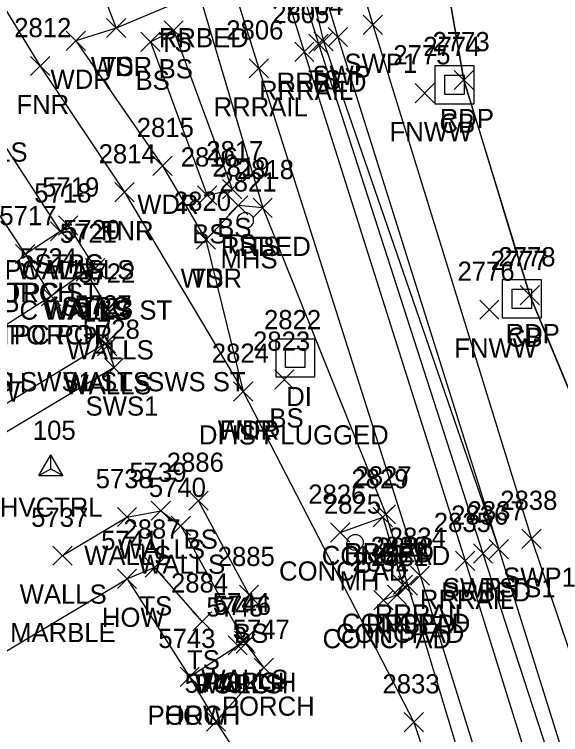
# Model space of a CAD drawing. Extents: x 1462668 to 1465147, y 550359 to 557351.
# Drawn here: x 1464267.6 to 1464324.5, y 553584.3 to 553659.3 of the extents above; entities that cross this region are included whole.
import ezdxf

# ---------------------------------------------------------------- set-up
doc = ezdxf.new("R2010")
doc.units = 0
for name, color, linetype in [('C_A', 7, 'Continuous'), ('C_I', 7, 'Continuous'), ('CPSM', 7, 'Continuous'), ('D_A', 7, 'Continuous'), ('D_C', 7, 'Continuous'), ('D_I', 7, 'Continuous'), ('DS', 7, 'Continuous'), ('L_A', 7, 'Continuous'), ('L_C', 7, 'Continuous'), ('L_I', 7, 'Continuous'), ('L_TIC', 7, 'Continuous'), ('LAWA', 7, 'Continuous'), ('LBC', 7, 'Continuous'), ('LBF', 7, 'Continuous'), ('LELB', 7, 'Continuous'), ('Level 6', 7, 'Continuous'), ('LFNC', 7, 'Continuous'), ('LS', 7, 'Continuous'), ('LWS', 7, 'Continuous'), ('P_A', 7, 'Continuous'), ('P_I', 7, 'Continuous'), ('P_TIC', 7, 'Continuous'), ('PET', 7, 'Continuous'), ('R_A', 7, 'Continuous'), ('R_I', 7, 'Continuous'), ('R_TIC', 7, 'Continuous'), ('RR', 7, 'Continuous'), ('RRB', 7, 'Continuous'), ('RSW', 7, 'Continuous'), ('U_A', 7, 'Continuous'), ('U_I', 7, 'Continuous'), ('USMH', 7, 'Continuous'), ('UUMH', 7, 'Continuous')]:
    doc.layers.add(name, color=color, linetype=linetype)

msp = doc.modelspace()

# ---------------------------------------------------------------- linework, layer by layer
at = {"layer": 'CPSM'}
for p, q in [((1464270.176, 553611.288), (1464271.426, 553613.453)), ((1464272.676, 553611.288), (1464271.426, 553613.453)), ((1464271.426, 553612.009), (1464271.426, 553613.453)), ((1464270.176, 553611.288), (1464271.426, 553612.009)), ((1464271.426, 553612.009), (1464271.426, 553612.009)), ((1464271.426, 553612.009), (1464272.676, 553611.288)), ((1464270.176, 553611.288), (1464272.676, 553611.288))]:
    msp.add_line(p, q, dxfattribs=at)
at = {"layer": 'DS'}
for p, q in [((1464311.467, 553653.973), (1464315.467, 553653.973)), ((1464311.467, 553649.973), (1464311.467, 553653.973)), ((1464315.467, 553653.973), (1464315.467, 553649.973)), ((1464312.467, 553650.973), (1464312.467, 553652.973)), ((1464312.467, 553652.973), (1464314.467, 553652.973)), ((1464314.467, 553652.973), (1464314.467, 553650.973)), ((1464313.473, 553651.974), (1464313.473, 553651.974)), ((1464313.473, 553651.974), (1464313.473, 553651.974)), ((1464314.467, 553650.973), (1464312.467, 553650.973)), ((1464315.467, 553649.973), (1464311.467, 553649.973)), ((1464318.48, 553631.692), (1464322.48, 553631.692)), ((1464318.48, 553627.692), (1464318.48, 553631.692)), ((1464322.48, 553631.692), (1464322.48, 553627.692)), ((1464319.48, 553628.692), (1464319.48, 553630.692)), ((1464319.48, 553630.692), (1464321.48, 553630.692)), ((1464321.48, 553630.692), (1464321.48, 553628.692)), ((1464320.485, 553629.694), (1464320.485, 553629.694)), ((1464320.485, 553629.694), (1464320.485, 553629.694)), ((1464321.48, 553628.692), (1464319.48, 553628.692)), ((1464322.48, 553627.692), (1464318.48, 553627.692)), ((1464294.884, 553625.526), (1464298.884, 553625.526)), ((1464294.884, 553621.526), (1464294.884, 553625.526)), ((1464298.884, 553625.526), (1464298.884, 553621.526)), ((1464295.884, 553622.526), (1464295.884, 553624.526)), ((1464295.884, 553624.526), (1464297.884, 553624.526)), ((1464297.884, 553624.526), (1464297.884, 553622.526)), ((1464296.889, 553623.527), (1464296.889, 553623.527)), ((1464296.889, 553623.527), (1464296.889, 553623.527)), ((1464297.884, 553622.526), (1464295.884, 553622.526)), ((1464298.884, 553621.526), (1464294.884, 553621.526))]:
    msp.add_line(p, q, dxfattribs=at)
at = {"layer": 'L_TIC'}
for points in [[(1464277.228, 553656.883), (1464279.228, 553658.883)], [(1464279.228, 553656.883), (1464277.228, 553658.883)], [(1464277.228, 553656.883), (1464279.228, 553658.883)], [(1464279.228, 553656.883), (1464277.228, 553658.883)], [(1464283.217, 553656.647), (1464285.217, 553658.647)], [(1464285.217, 553656.647), (1464283.217, 553658.647)], [(1464273.03, 553655.554), (1464275.03, 553657.554)], [(1464275.03, 553655.554), (1464273.03, 553657.554)], [(1464280.804, 553655.449), (1464282.804, 553657.449)], [(1464282.804, 553655.449), (1464280.804, 553657.449)], [(1464280.804, 553655.449), (1464282.804, 553657.449)], [(1464282.804, 553655.449), (1464280.804, 553657.449)], [(1464298.823, 553655.496), (1464300.823, 553657.496)], [(1464300.823, 553655.496), (1464298.823, 553657.496)], [(1464269.307, 553652.927), (1464271.307, 553654.927)], [(1464271.307, 553652.927), (1464269.307, 553654.927)], [(1464309.357, 553650.104), (1464311.357, 553652.104)], [(1464311.357, 553650.104), (1464309.357, 553652.104)], [(1464282.066, 553642.536), (1464284.066, 553644.536)], [(1464284.066, 553642.536), (1464282.066, 553644.536)], [(1464278.098, 553639.786), (1464280.098, 553641.786)], [(1464280.098, 553639.786), (1464278.098, 553641.786)], [(1464289.312, 553640.114), (1464291.312, 553642.114)], [(1464291.312, 553640.114), (1464289.312, 553642.114)], [(1464289.312, 553640.114), (1464291.312, 553642.114)], [(1464291.312, 553640.114), (1464289.312, 553642.114)], [(1464286.703, 553639.461), (1464288.703, 553641.461)], [(1464288.703, 553639.461), (1464286.703, 553641.461)], [(1464289.948, 553638.421), (1464291.948, 553640.421)], [(1464291.948, 553638.421), (1464289.948, 553640.421)], [(1464292.496, 553638.155), (1464294.496, 553640.155)], [(1464294.496, 553638.155), (1464292.496, 553640.155)], [(1464272.224, 553636.336), (1464274.224, 553638.336)], [(1464274.224, 553636.336), (1464272.224, 553638.336)], [(1464271.393, 553635.719), (1464273.393, 553637.719)], [(1464273.393, 553635.719), (1464271.393, 553637.719)], [(1464271.393, 553635.719), (1464273.393, 553637.719)], [(1464273.393, 553635.719), (1464271.393, 553637.719)], [(1464286.586, 553634.847), (1464288.586, 553636.847)], [(1464288.586, 553634.847), (1464286.586, 553636.847)], [(1464286.586, 553634.847), (1464288.586, 553636.847)], [(1464288.586, 553634.847), (1464286.586, 553636.847)], [(1464267.759, 553633.359), (1464269.759, 553635.359)], [(1464269.759, 553633.359), (1464267.759, 553635.359)], [(1464267.759, 553633.359), (1464269.759, 553635.359)], [(1464269.759, 553633.359), (1464267.759, 553635.359)], [(1464274.051, 553631.524), (1464276.051, 553633.524)], [(1464276.051, 553631.524), (1464274.051, 553633.524)], [(1464274.051, 553631.524), (1464276.051, 553633.524)], [(1464276.051, 553631.524), (1464274.051, 553633.524)], [(1464275.044, 553631.895), (1464277.044, 553633.895)], [(1464277.044, 553631.895), (1464275.044, 553633.895)], [(1464270.455, 553628.955), (1464272.455, 553630.955)], [(1464272.455, 553628.955), (1464270.455, 553630.955)], [(1464270.455, 553628.955), (1464272.455, 553630.955)], [(1464272.455, 553628.955), (1464270.455, 553630.955)], [(1464316.097, 553627.567), (1464318.097, 553629.567)], [(1464318.097, 553627.567), (1464316.097, 553629.567)], [(1464276.539, 553627.382), (1464278.539, 553629.382)], [(1464278.539, 553627.382), (1464276.539, 553629.382)], [(1464276.157, 553624.065), (1464278.157, 553626.065)], [(1464278.157, 553624.065), (1464276.157, 553626.065)], [(1464276.303, 553623.748), (1464278.303, 553625.748)], [(1464278.303, 553623.748), (1464276.303, 553625.748)], [(1464294.746, 553620.293), (1464296.746, 553622.293)], [(1464296.746, 553620.293), (1464294.746, 553622.293)], [(1464290.45, 553619.034), (1464292.45, 553621.034)], [(1464292.45, 553619.034), (1464290.45, 553621.034)], [(1464290.45, 553619.034), (1464292.45, 553621.034)], [(1464292.45, 553619.034), (1464290.45, 553621.034)], [(1464285.815, 553607.679), (1464287.815, 553609.679)], [(1464287.815, 553607.679), (1464285.815, 553609.679)], [(1464281.877, 553606.637), (1464283.877, 553608.637)], [(1464283.877, 553606.637), (1464281.877, 553608.637)], [(1464278.358, 553605.978), (1464280.358, 553607.978)], [(1464280.358, 553605.978), (1464278.358, 553607.978)], [(1464304.998, 553605.968), (1464306.998, 553607.968)], [(1464306.998, 553605.968), (1464304.998, 553607.968)], [(1464283.975, 553605.067), (1464285.975, 553607.067)], [(1464285.975, 553605.067), (1464283.975, 553607.067)], [(1464300.551, 553604.358), (1464302.551, 553606.358)], [(1464302.551, 553604.358), (1464300.551, 553606.358)], [(1464317.086, 553602.622), (1464319.086, 553604.622)], [(1464319.086, 553602.622), (1464317.086, 553604.622)], [(1464271.638, 553601.954), (1464273.638, 553603.954)], [(1464273.638, 553601.954), (1464271.638, 553603.954)], [(1464281.245, 553600.73), (1464283.245, 553602.73)], [(1464283.245, 553600.73), (1464281.245, 553602.73)], [(1464278.363, 553599.541), (1464280.363, 553601.541)], [(1464280.363, 553599.541), (1464278.363, 553601.541)], [(1464307.091, 553598.917), (1464309.091, 553600.917)], [(1464309.091, 553598.917), (1464307.091, 553600.917)], [(1464291.067, 553597.876), (1464293.067, 553599.876)], [(1464293.067, 553597.876), (1464291.067, 553599.876)], [(1464306.473, 553597.867), (1464308.473, 553599.867)], [(1464308.473, 553597.867), (1464306.473, 553599.867)], [(1464305.084, 553597.314), (1464307.084, 553599.314)], [(1464307.084, 553597.314), (1464305.084, 553599.314)], [(1464286.204, 553595.112), (1464288.204, 553597.112)], [(1464288.204, 553595.112), (1464286.204, 553597.112)], [(1464290.55, 553593.078), (1464292.55, 553595.078)], [(1464292.55, 553593.078), (1464290.55, 553595.078)], [(1464289.887, 553592.615), (1464291.887, 553594.615)], [(1464291.887, 553592.615), (1464289.887, 553594.615)], [(1464289.887, 553592.615), (1464291.887, 553594.615)], [(1464291.887, 553592.615), (1464289.887, 553594.615)], [(1464290.721, 553592.786), (1464292.721, 553594.786)], [(1464292.721, 553592.786), (1464290.721, 553594.786)], [(1464292.621, 553590.29), (1464294.621, 553592.29)], [(1464294.621, 553590.29), (1464292.621, 553592.29)], [(1464284.881, 553589.344), (1464286.881, 553591.344)], [(1464286.881, 553589.344), (1464284.881, 553591.344)], [(1464284.881, 553589.344), (1464286.881, 553591.344)], [(1464286.881, 553589.344), (1464284.881, 553591.344)], [(1464287.624, 553584.681), (1464289.624, 553586.681)], [(1464289.624, 553584.681), (1464287.624, 553586.681)], [(1464287.624, 553584.681), (1464289.624, 553586.681)], [(1464289.624, 553584.681), (1464287.624, 553586.681)], [(1464308.227, 553584.61), (1464310.227, 553586.61)], [(1464310.227, 553584.61), (1464308.227, 553586.61)]]:
    msp.add_lwpolyline(points, dxfattribs=at)
at = {"layer": 'LAWA'}
msp.add_lwpolyline([(1464265.443, 553675.317), (1464271.644, 553675.098), (1464278.228, 553657.883), (1464274.03, 553656.554), (1464283.066, 553643.536), (1464287.586, 553635.847), (1464291.45, 553620.034)], dxfattribs=at)
at = {"layer": 'LBC'}
msp.add_lwpolyline([(1464256.691, 553587.012), (1464279.363, 553600.541), (1464285.881, 553590.344), (1464288.624, 553585.681), (1464295.493, 553575.136)], dxfattribs=at)
at = {"layer": 'LBF'}
for points in [[(1464252.719, 553641.922), (1464260.503, 553646.789), (1464268.759, 553634.359), (1464271.455, 553629.955), (1464263.604, 553624.961)], [(1464268.759, 553634.359), (1464272.393, 553636.719), (1464273.224, 553637.336), (1464276.044, 553632.895), (1464275.051, 553632.524), (1464271.455, 553629.955)], [(1464285.881, 553590.344), (1464290.887, 553593.615), (1464291.721, 553593.786), (1464293.621, 553591.29), (1464288.624, 553585.681)]]:
    msp.add_lwpolyline(points, dxfattribs=at)
at = {"layer": 'LELB'}
for points in [[(1464275.268, 553741.868), (1464282.039, 553722.504), (1464292.006, 553683.78), (1464296.161, 553671.779), (1464299.823, 553656.496), (1464318.086, 553603.622)], [(1464275.238, 553698.116), (1464284.263, 553660.394), (1464278.228, 553657.883)], [(1464281.804, 553656.449), (1464284.217, 553657.647), (1464290.312, 553641.114)], [(1464281.804, 553656.449), (1464287.703, 553640.461), (1464290.312, 553641.114)], [(1464293.496, 553639.155), (1464290.948, 553639.421), (1464287.586, 553635.847)], [(1464292.067, 553598.876), (1464286.815, 553608.679)], [(1464282.245, 553601.73), (1464279.363, 553600.541)], [(1464287.204, 553596.112), (1464282.245, 553601.73)]]:
    msp.add_lwpolyline(points, dxfattribs=at)
at = {"layer": 'Level 6'}
for points in [[(1464231.376, 553705.199), (1464228.917, 553696.96), (1464226.459, 553688.72), (1464238.088, 553674.615), (1464252.113, 553642.546), (1464252.719, 553641.922), (1464263.604, 553624.961), (1464264.298, 553623.995), (1464242.393, 553609.619), (1464246.267, 553604.454), (1464246.884, 553602.258), (1464256.691, 553587.012), (1464279.363, 553600.541), (1464285.881, 553590.344), (1464288.624, 553585.681), (1464295.493, 553575.136), (1464298.6, 553569.648), (1464296.944, 553568.295), (1464299.231, 553564.334), (1464307.341, 553562.399), (1464322.913, 553514.686), (1464338.055, 553463.487)], [(1464325.372, 553620.268), (1464323.339, 553625.171), (1464321.305, 553630.074), (1464319.59, 553635.673), (1464317.875, 553641.272), (1464316.159, 553646.871), (1464314.444, 553652.47), (1464313.324, 553658.89), (1464312.204, 553665.309), (1464311.085, 553671.729), (1464309.965, 553678.149), (1464309.376, 553685.971), (1464308.788, 553693.793), (1464308.334, 553703.599)]]:
    msp.add_lwpolyline(points, dxfattribs=at)
at = {"layer": 'LFNC'}
msp.add_lwpolyline([(1464257.838, 553674.246), (1464270.307, 553653.927), (1464279.098, 553640.786), (1464291.45, 553620.034), (1464309.227, 553585.61), (1464316.781, 553563.183), (1464307.341, 553562.399), (1464322.913, 553514.686), (1464338.055, 553463.487), (1464345.706, 553436.501), (1464352.266, 553411.5)], dxfattribs=at)
at = {"layer": 'LS'}
msp.add_lwpolyline([(1464301.551, 553605.358), (1464305.998, 553606.968), (1464308.091, 553599.917), (1464307.473, 553598.867), (1464306.084, 553598.314)], dxfattribs=at)
at = {"layer": 'LWS'}
for points in [[(1464260.503, 553646.789), (1464264.398, 553648.974), (1464272.393, 553636.719)], [(1464275.051, 553632.524), (1464277.539, 553628.382), (1464277.303, 553624.748), (1464277.157, 553625.065)], [(1464272.638, 553602.954), (1464279.358, 553606.978), (1464282.877, 553607.637), (1464284.975, 553606.067), (1464291.55, 553594.078), (1464290.887, 553593.615)]]:
    msp.add_lwpolyline(points, dxfattribs=at)
at = {"layer": 'P_TIC'}
for points in [[(1464313.444, 553651.47), (1464315.444, 553653.47)], [(1464315.444, 553651.47), (1464313.444, 553653.47)], [(1464320.305, 553629.074), (1464322.305, 553631.074)], [(1464322.305, 553629.074), (1464320.305, 553631.074)]]:
    msp.add_lwpolyline(points, dxfattribs=at)
at = {"layer": 'PET'}
msp.add_lwpolyline([(1464308.189, 553737.396), (1464307.879, 553713.405), (1464308.788, 553693.793), (1464309.965, 553678.149), (1464314.444, 553652.47), (1464321.305, 553630.074), (1464337.574, 553590.848), (1464340.04, 553587.417), (1464342.71, 553584.381), (1464347.801, 553570.876), (1464347.657, 553566.55), (1464348.682, 553561.242), (1464354.117, 553549.248), (1464364.422, 553528.852)], dxfattribs=at)
at = {"layer": 'R_TIC'}
for points in [[(1464303.963, 553657.211), (1464305.963, 553659.211)], [(1464305.963, 553657.211), (1464303.963, 553659.211)], [(1464298.296, 553655.238), (1464300.296, 553657.238)], [(1464300.296, 553655.238), (1464298.296, 553657.238)], [(1464300.31, 553655.95), (1464302.31, 553657.95)], [(1464302.31, 553655.95), (1464300.31, 553657.95)], [(1464296.823, 553654.397), (1464298.823, 553656.397)], [(1464298.823, 553654.397), (1464296.823, 553656.397)], [(1464292.091, 553652.685), (1464294.091, 553654.685)], [(1464294.091, 553652.685), (1464292.091, 553654.685)], [(1464292.496, 553638.155), (1464294.496, 553640.155)], [(1464294.496, 553638.155), (1464292.496, 553640.155)], [(1464276.157, 553624.065), (1464278.157, 553626.065)], [(1464278.157, 553624.065), (1464276.157, 553626.065)], [(1464276.157, 553624.065), (1464278.157, 553626.065)], [(1464278.157, 553624.065), (1464276.157, 553626.065)], [(1464277.009, 553621.532), (1464279.009, 553623.532)], [(1464279.009, 553621.532), (1464277.009, 553623.532)], [(1464305.315, 553606.258), (1464307.315, 553608.258)], [(1464307.315, 553606.258), (1464305.315, 553608.258)], [(1464320.491, 553603.717), (1464322.491, 553605.717)], [(1464322.491, 553603.717), (1464320.491, 553605.717)], [(1464315.436, 553602.185), (1464317.436, 553604.185)], [(1464317.436, 553602.185), (1464315.436, 553604.185)], [(1464317.086, 553602.622), (1464319.086, 553604.622)], [(1464319.086, 553602.622), (1464317.086, 553604.622)], [(1464313.573, 553601.418), (1464315.573, 553603.418)], [(1464315.573, 553601.418), (1464313.573, 553603.418)], [(1464308.879, 553599.873), (1464310.879, 553601.873)], [(1464310.879, 553599.873), (1464308.879, 553601.873)], [(1464307.598, 553598.833), (1464309.598, 553600.833)], [(1464309.598, 553598.833), (1464307.598, 553600.833)]]:
    msp.add_lwpolyline(points, dxfattribs=at)
at = {"layer": 'RR'}
for points in [[(1464159.204, 554098.673), (1464170.624, 554062.013), (1464183.918, 554019.066), (1464196.892, 553977.392), (1464209.212, 553938.085), (1464222.641, 553894.356), (1464240.124, 553839.141), (1464257.79, 553782.617), (1464270.965, 553740.903), (1464277.927, 553719.147), (1464297.823, 553655.397), (1464314.573, 553602.418), (1464329.227, 553555.383), (1464346.959, 553499.526)], [(1464154.284, 554097.878), (1464165.905, 554060.669), (1464179.184, 554017.63), (1464192.387, 553975.365), (1464204.49, 553936.135), (1464218.059, 553892.735), (1464235.464, 553837.337), (1464253.11, 553781.209), (1464266.289, 553739.573), (1464273.101, 553717.548), (1464293.091, 553653.685), (1464309.879, 553600.873), (1464324.555, 553553.944), (1464342.167, 553498.072)]]:
    msp.add_lwpolyline(points, dxfattribs=at)
at = {"layer": 'RRB'}
for points in [[(1464161.709, 554099.45), (1464173.808, 554063.103), (1464186.023, 554019.884), (1464199.38, 553978.333), (1464209.401, 553949.713), (1464214.23, 553929.585), (1464224.651, 553895.04), (1464242.268, 553839.512), (1464259.336, 553783.492), (1464272.854, 553741.47), (1464279.492, 553719.79), (1464299.296, 553656.238), (1464316.436, 553603.185), (1464331.592, 553556.577), (1464345.31, 553519.908), (1464352.279, 553501.122)], [(1464151.795, 554097.772), (1464163.731, 554059.699), (1464177.169, 554017.629), (1464190.458, 553974.22), (1464202.507, 553935.726), (1464215.786, 553891.787), (1464232.833, 553836.506), (1464250.852, 553780.587), (1464262.352, 553738.507), (1464269.731, 553716.507), (1464275.238, 553698.116), (1464287.034, 553660.877), (1464293.496, 553639.155), (1464306.315, 553607.258), (1464308.598, 553599.833), (1464319.366, 553564.191), (1464320.567, 553552.858), (1464339.05, 553497.299)]]:
    msp.add_lwpolyline(points, dxfattribs=at)
at = {"layer": 'RSW'}
for points in [[(1464297.067, 553670.959), (1464301.061, 553671.344), (1464304.963, 553658.211), (1464321.491, 553604.717), (1464330.061, 553579.3), (1464333.409, 553570.488), (1464338.564, 553561.001)], [(1464297.067, 553670.959), (1464301.31, 553656.95), (1464318.086, 553603.622), (1464326.461, 553576.903), (1464330.575, 553565.906), (1464334.606, 553558.458)], [(1464277.157, 553625.065), (1464257.429, 553613.108), (1464246.267, 553604.454)], [(1464277.157, 553625.065), (1464278.009, 553622.532), (1464258.984, 553611.156), (1464246.884, 553602.258)]]:
    msp.add_lwpolyline(points, dxfattribs=at)
at = {"layer": 'USMH'}
for p, q in [((1464291.681, 553637.857), (1464291.681, 553637.857)), ((1464292.515, 553637.857), (1464292.515, 553637.857))]:
    msp.add_line(p, q, dxfattribs=at)
msp.add_circle((1464291.681, 553637.857), 0.833, dxfattribs=at)
at = {"layer": 'UUMH'}
for p, q in [((1464303.131, 553604.331), (1464303.131, 553604.331)), ((1464303.964, 553604.331), (1464303.964, 553604.331))]:
    msp.add_line(p, q, dxfattribs=at)
msp.add_circle((1464303.131, 553604.331), 0.833, dxfattribs=at)

# ---------------------------------------------------------------- texts
at = {"layer": 'C_A'}
msp.add_text('HVCTRL', height=2, dxfattribs=at).set_placement((1464266.119, 553607.009))
at = {"layer": 'C_I'}
msp.add_text('105', height=2, dxfattribs=at).set_placement((1464269.552, 553615.009))
at = {"layer": 'D_A'}
for s, p in [('CB', (1464311.906, 553646.974)), ('CB', (1464318.918, 553624.694)), ('DI', (1464295.944, 553618.527))]:
    msp.add_text(s, height=2, dxfattribs=at).set_placement(p)
at = {"layer": 'D_C'}
msp.add_text('DI IS PLUGGED', height=2, dxfattribs=at).set_placement((1464286.85, 553614.527))
at = {"layer": 'D_I'}
for s, p in [('2774', (1464310.213, 553654.974)), ('2777', (1464317.225, 553632.694)), ('2822', (1464293.629, 553626.527))]:
    msp.add_text(s, height=2, dxfattribs=at).set_placement(p)
at = {"layer": 'L_A'}
for s, p in [('TS', (1464282.672, 553655.394)), ('WDR', (1464275.59, 553652.883)), ('TS', (1464276.637, 553652.883)), ('BS', (1464282.658, 553652.647)), ('WDR', (1464271.392, 553651.554)), ('BS', (1464280.245, 553651.449)), ('BS', (1464280.245, 553651.449)), ('TS', (1464298.233, 553651.496)), ('FNR', (1464267.843, 553648.927)), ('FNWW', (1464306.703, 553646.104)), ('WALLS', (1464259.941, 553643.974)), ('WDR', (1464280.428, 553638.536)), ('FNR', (1464276.633, 553635.786)), ('BS', (1464288.753, 553636.114)), ('BS', (1464288.753, 553636.114)), ('BS', (1464286.144, 553635.461)), ('TS', (1464289.358, 553634.421)), ('TS', (1464291.906, 553634.155)), ('STPC', (1464269.736, 553632.336)), ('STPC WALLS', (1464263.18, 553631.719)), ('WALLS', (1464267.936, 553631.719)), ('WDR', (1464284.949, 553630.847)), ('TS', (1464285.996, 553630.847)), ('POR STPC ST', (1464258.593, 553629.359)), ('PORCH', (1464264.381, 553629.359)), ('STPC WALLS ST', (1464262.964, 553627.524)), ('WALLS', (1464270.594, 553627.524)), ('STPC', (1464272.556, 553627.895)), ('STPC POR', (1464264.156, 553624.955)), ('PORCH', (1464267.077, 553624.955)), ('WALLS', (1464273.082, 553623.382)), ('FNWW', (1464313.444, 553623.567)), ('PORCH', (1464259.226, 553619.961)), ('WALLS', (1464272.7, 553620.065)), ('WALLS', (1464272.846, 553619.748)), ('HOW', (1464261.683, 553618.995)), ('BS', (1464294.187, 553616.293)), ('WDR', (1464288.812, 553615.034)), ('FNR', (1464288.985, 553615.034)), ('BS', (1464285.256, 553603.679)), ('WALLS', (1464274.901, 553601.978)), ('WALLS', (1464278.42, 553602.637)), ('CONCPAD', (1464299.644, 553601.968)), ('WALLS', (1464280.518, 553601.067)), ('CONCPAD', (1464295.196, 553600.358)), ('TS', (1464316.495, 553598.622)), ('WALLS', (1464268.182, 553597.954)), ('TS', (1464280.654, 553596.73)), ('HOW', (1464276.748, 553595.541)), ('CONCPAD', (1464301.736, 553594.917)), ('BS', (1464290.508, 553593.876)), ('CONCPAD', (1464301.119, 553593.867)), ('CONCPAD', (1464299.73, 553593.314)), ('TS', (1464285.613, 553591.112)), ('WALLS', (1464286.431, 553588.615)), ('PORCH', (1464286.509, 553588.615)), ('WALLS', (1464287.094, 553589.078)), ('PORCH', (1464287.343, 553588.786)), ('PORCH', (1464289.243, 553586.29)), ('PORCH', (1464281.503, 553585.344)), ('HOW', (1464283.266, 553585.344))]:
    msp.add_text(s, height=2, dxfattribs=at).set_placement(p)
at = {"layer": 'L_C'}
msp.add_text('MARBLE', height=2, dxfattribs=at).set_placement((1464267.19, 553593.954))
at = {"layer": 'L_I'}
for s, p in [('2812', (1464267.614, 553656.927)), ('2775', (1464307.097, 553654.104)), ('2815', (1464280.373, 553646.536)), ('2817', (1464287.619, 553644.114)), ('2817', (1464287.619, 553644.114)), ('2814', (1464276.405, 553643.786)), ('2816', (1464284.955, 553643.461)), ('2819', (1464288.248, 553642.421)), ('2818', (1464290.803, 553642.155)), ('5719', (1464270.523, 553640.336)), ('5718', (1464269.7, 553639.719)), ('5718', (1464269.7, 553639.719)), ('2820', (1464284.24, 553638.847)), ('2820', (1464284.24, 553638.847)), ('5717', (1464266.066, 553637.359)), ('5717', (1464266.066, 553637.359)), ('5720', (1464272.698, 553635.895)), ('5721', (1464272.358, 553635.524)), ('5721', (1464272.358, 553635.524)), ('5724', (1464268.195, 553632.955)), ('5724', (1464268.195, 553632.955)), ('5722', (1464274.279, 553631.382)), ('2776', (1464313.782, 553631.567)), ('5727', (1464273.897, 553628.065)), ('5723', (1464274.043, 553627.748)), ('2823', (1464292.486, 553624.293)), ('2824', (1464288.19, 553623.034)), ('2824', (1464288.19, 553623.034)), ('2886', (1464283.5, 553611.679)), ('5739', (1464279.609, 553610.637)), ('5738', (1464276.098, 553609.978)), ('2829', (1464302.73, 553609.968)), ('5740', (1464281.628, 553609.067)), ('2826', (1464298.236, 553608.358)), ('2837', (1464314.826, 553606.622)), ('5737', (1464269.379, 553605.954)), ('2887', (1464278.985, 553604.73)), ('5741', (1464276.67, 553603.541)), ('2830', (1464304.744, 553602.917)), ('2885', (1464288.807, 553601.876)), ('2832', (1464302.824, 553601.314)), ('2831', (1464304.78, 553601.867)), ('2884', (1464283.944, 553599.112)), ('5744', (1464288.29, 553597.078)), ('5746', (1464288.406, 553596.786)), ('5745', (1464287.628, 553596.615)), ('5745', (1464287.628, 553596.615)), ('5747', (1464290.362, 553594.29)), ('5743', (1464282.621, 553593.344)), ('5743', (1464282.621, 553593.344)), ('5748', (1464285.364, 553588.681)), ('5748', (1464285.364, 553588.681)), ('2833', (1464305.968, 553588.61))]:
    msp.add_text(s, height=2, dxfattribs=at).set_placement(p)
at = {"layer": 'P_A'}
for p in [(1464311.932, 553647.47), (1464318.793, 553625.074)]:
    msp.add_text('RDP', height=2, dxfattribs=at).set_placement(p)
at = {"layer": 'P_I'}
for s, p in [('2773', (1464311.184, 553655.47)), ('2778', (1464318.045, 553633.074))]:
    msp.add_text(s, height=2, dxfattribs=at).set_placement(p)
at = {"layer": 'R_A'}
for s, p in [('RRBED', (1464282.68, 553655.877)), ('SWP1', (1464302.002, 553653.211)), ('SWP', (1464298.672, 553651.95)), ('RRBED', (1464294.941, 553651.238)), ('RRRAIL', (1464293.114, 553650.397)), ('RRRAIL', (1464288.382, 553648.685)), ('RRBED', (1464289.142, 553634.155)), ('WALLS SWS1 ST  SWS ST', (1464258.424, 553620.065)), ('WALLS SWS1 ST  SWS ST', (1464258.424, 553620.065)), ('SWS1', (1464275.048, 553617.532)), ('RRBED', (1464301.96, 553602.258)), ('SWP1', (1464318.53, 553599.717)), ('SWP TS1', (1464312.259, 553598.622)), ('RRBED', (1464312.082, 553598.185)), ('RRRAIL', (1464309.864, 553597.418)), ('RRRAIL', (1464305.17, 553595.873)), ('RRBED', (1464304.244, 553594.833))]:
    msp.add_text(s, height=2, dxfattribs=at).set_placement(p)
at = {"layer": 'R_I'}
for s, p in [('2804', (1464295.957, 553659.238)), ('2805', (1464294.484, 553658.397)), ('2806', (1464289.697, 553656.685)), ('2818', (1464290.803, 553642.155)), ('5727', (1464273.897, 553628.065)), ('5727', (1464273.897, 553628.065)), ('5728', (1464274.749, 553625.532)), ('2827', (1464303.055, 553610.258)), ('2838', (1464318.231, 553607.717)), ('2837', (1464314.826, 553606.622)), ('2836', (1464313.121, 553606.185)), ('2835', (1464311.313, 553605.418)), ('2834', (1464306.619, 553603.873)), ('2828', (1464305.338, 553602.833))]:
    msp.add_text(s, height=2, dxfattribs=at).set_placement(p)
at = {"layer": 'U_A'}
for s, p in [('MHS', (1464289.099, 553632.857)), ('MH', (1464301.493, 553599.331))]:
    msp.add_text(s, height=2, dxfattribs=at).set_placement(p)
at = {"layer": 'U_I'}
for s, p in [('2821', (1464288.988, 553640.857)), ('2825', (1464299.871, 553607.331))]:
    msp.add_text(s, height=2, dxfattribs=at).set_placement(p)

doc.saveas('drawing.dxf')
